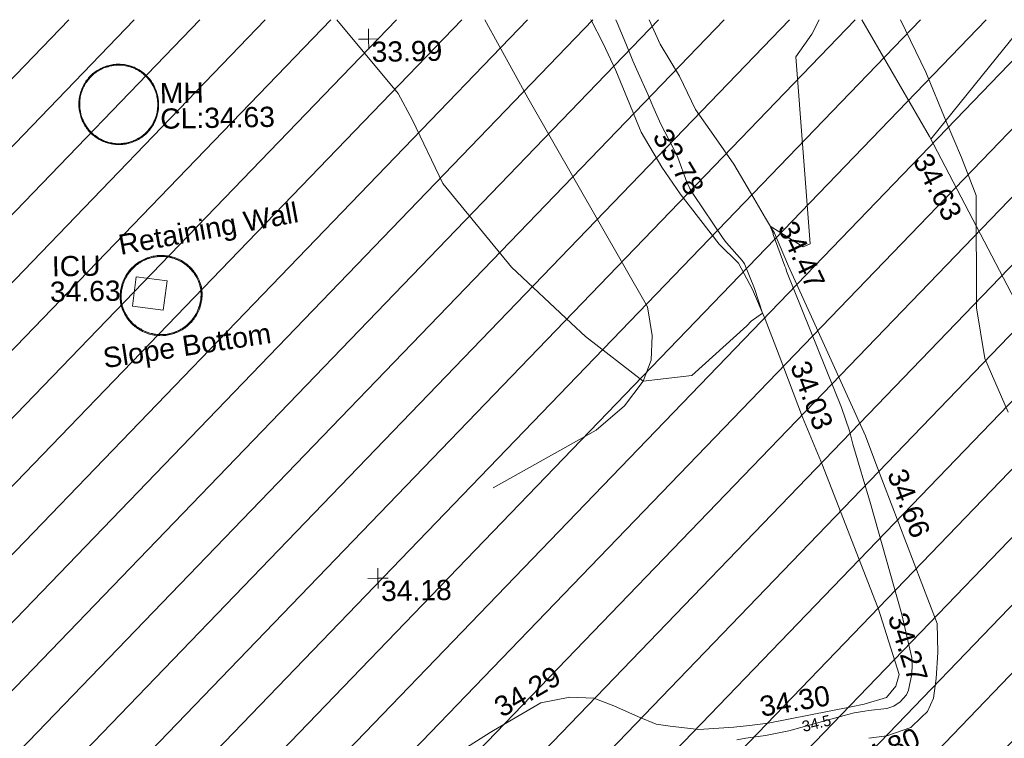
# Model space of a CAD drawing. Header units: millimetres. Extents: x -287732 to 520720, y -103372 to 287754.
# Tile 379 of 380: x 396715 to 414978, y 268691 to 282016. Entities that reach past the tile are written whole.
import ezdxf

# ---------------------------------------------------------------- set-up
doc = ezdxf.new("R2010")
doc.units = ezdxf.units.MM
doc.linetypes.add('IMPORT-HIDDEN2 _3_', pattern=[4762.5, 3175, -1587.5])
doc.linetypes.add('IMPORT-UG_ELEC_STREET LIGHTING_QLB2 _2_', pattern=[2700, 1500, -300.0000000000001, 0, -250, 150, -300.0000000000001, 0, -200])
for name, color, linetype, lineweight, true_color in [('00_TOPO_SERV_MH', 7, 'Continuous', 9, 0x666666), ('00_UAV_FENCE', 7, 'Continuous', 9, 0x264c2f), ('00_UAV_FORM_LINES', 7, 'Continuous', 9, 0x666666), ('00_UAV_LEVEL_SPOT', 7, 'Continuous', 9, 0x666666), ('00_UAV_SERV_IC', 5, 'Continuous', 9, 0x0000ff), ('00_UAV_SLOPE_BOTTOM', 30, 'Continuous', 9, 0xff7f00), ('00_UAV_SLOPE_TOP', 40, 'Continuous', 9, 0xffbf00), ('00_UAV_TREE_LINE', 7, 'Continuous', 9, 0x52a552), ('00_UAV_WALL_RETAINING', 7, 'Continuous', 9, 0x7c00a5), ('01_DTM_CONTOUR_MNR', 7, 'Continuous', 9, 0xa5a552), ('01_DTM_CONTOUR_MNR_LABELS', 7, 'Continuous', 9, 0xa5a552), ('12333-PUM-2D-U-0001-C01 - Rev2_REVIT IMPORT_dwg', 7, 'Continuous', 9, 0x767676), ('PUM-CHAMBER EXTENTS', 6, 'IMPORT-HIDDEN2 _3_', 9, 0xff00ff)]:
    doc.layers.add(name, color=color, linetype=linetype, lineweight=lineweight, true_color=true_color)
doc.styles.add('Swis721 Lt BT_1', font='swissl.ttf', dxfattribs={"height": 200})
doc.styles.add('Swis721 Lt BT_2', font='swissl.ttf', dxfattribs={"height": 375})

# ---------------------------------------------------------------- blocks, each defined once
blk = doc.blocks.new('12333-PUM-2D-U-0001-C01 - Rev2_REVIT IMPORT_dwg_UAV-2077255-Site Location Plan Proposed')
at = {"layer": '00_UAV_LEVEL_SPOT', "color": 254, "true_color": 0xcccccc, "flags": 128}
for points in [[(500.0000000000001, 0), (0, 0), (0, 500.0000000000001)], [(0, -500.0000000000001), (0, 0), (-500.0000000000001, 0)]]:
    blk.add_lwpolyline(points, dxfattribs=at)
blk = doc.blocks.new('12333-PUM-2D-U-0001-C01 - Rev2_REVIT IMPORT_dwg_MGS62954_T2_Galway_ITM_3d_Rev1-2077680-Site Location Plan Proposed')
at = {"layer": '00_UAV_FENCE', "color": 254, "true_color": 0xcccccc}
blk.add_line((534320394.2781044, 725827961.1014824), (534322036.298, 725829921.6370001), dxfattribs=at)
at = {"layer": '00_UAV_FENCE', "color": 254, "true_color": 0xcccccc, "flags": 128}
blk.add_lwpolyline([(534331332.3065, 725803754.6940001), (534330071.3138757, 725808592.4511431), (534329840.7320002, 725809477.0710002), (534328019.6722623, 725813132.4958322), (534327787.7320001, 725813598.0710003), (534325667.1365447, 725817543.9649326), (534325568.7320003, 725817727.0710001), (534323387.9277014, 725821991.9392296), (534323201.7320002, 725822356.0710002), (534321146.4821237, 725826459.3398819), (534320370.206, 725828009.1610001), (534319156.0873095, 725830199.204124)], dxfattribs=at)
at = {"layer": '00_UAV_FORM_LINES', "color": 254, "true_color": 0xcccccc, "flags": 128}
blk.add_lwpolyline([(534312163.3161516, 725830321.2633985), (534312932.2980001, 725828856.6370002), (534315086.2980002, 725824945.6370002), (534315163.2980001, 725824412.6370002), (534315135.2980002, 725823952.6370002), (534314982.2980002, 725823569.6370003), (534314626.2980001, 725823118.6370003), (534314097.2980001, 725822673.6370003), (534312167.298, 725821641.6370002)], dxfattribs=at)
at = {"layer": '00_UAV_SERV_IC', "color": 254, "true_color": 0xcccccc, "flags": 128}
blk.add_lwpolyline([(534305614.9904999, 725825668.2325001), (534306184.9905, 725825585.2325001), (534306105.5531776, 725825039.6990806), (534305535.5531775, 725825122.6990806)], close=True, dxfattribs=at)
at = {"layer": '00_UAV_SLOPE_BOTTOM', "color": 254, "true_color": 0xcccccc, "flags": 128}
for points in [[(534314125.0151868, 725830287.0218146), (534314131.2980001, 725830275.6370003), (534314345.2980002, 725829854.6370002), (534314576.2980002, 725829334.6370002), (534314824.2980002, 725828699.6370002), (534314994.9795039, 725828259.2787211), (534315024.2980001, 725828183.6370003), (534315398.298, 725827529.6370003), (534315730.2980001, 725827027.6370002), (534316434.2980002, 725826081.6370002), (534316787.2980002, 725825722.6370001), (534317039.2980002, 725825231.6370002), (534317266.2980002, 725824679.6370002), (534317510.0781507, 725824000.614664), (534317923.2980003, 725822849.6370003), (534318278.298, 725821955.6370002), (534319250.3244671, 725819324.1732517), (534319265.2980001, 725819283.6370001), (534319635.2980002, 725818045.6370003), (534319571.2980002, 725817828.6370002), (534319395.2980002, 725817627.6370003), (534318973.2980002, 725817510.6370002), (534318732.5939347, 725817463.9149714)], [(534306887.7320001, 725809167.0710001), (534307472.7320001, 725811032.0710001), (534308467.554576, 725813910.2284092), (534308623.732, 725814362.0710001), (534309254.7320001, 725815308.0710001), (534309987.7320001, 725815863.0710001), (534312027.7320001, 725817104.0710001), (534312094.7994516, 725817141.6822019), (534312981.7320001, 725817639.0710001), (534313520.732, 725817731.071), (534313964.7320002, 725817704.0710001), (534314329.7320001, 725817556.0710002), (534314789.7320001, 725817347.071), (534315111.7320002, 725817205.0710001), (534315373.7320001, 725817163.0710001), (534315900.732, 725817093.0710002), (534316549.732, 725817123.0710001), (534316840.8323565, 725817150.9034795), (534317187.7320002, 725817184.0710002), (534318732.5939345, 725817463.9149711)]]:
    blk.add_lwpolyline(points, dxfattribs=at)
for points in [[(534304615.3072447, 725828754.7841793), (534304611.4579834, 725828780.8659567), (534304608.5305832, 725828807.2208561), (534304606.5511102, 725828833.6638529), (534304605.5221162, 725828860.1608634), (534304605.4449274, 725828886.677734), (534304606.3196435, 725828913.180286), (534304608.1451367, 725828939.634359), (534304610.9190542, 725828966.0058545), (534304614.6378203, 725828992.2607809), (534304619.2966422, 725829018.3652972), (534304624.8895144, 725829044.285756), (534304631.4092283, 725829069.9887464), (534304638.8473802, 725829095.4411391), (534304647.1943824, 725829120.610127), (534304656.4394765, 725829145.4632684), (534304666.5707456, 725829169.9685284), (534304677.5751311, 725829194.0943215), (534304689.4384489, 725829217.8095504), (534304702.145408, 725829241.0836475), (534304715.679629, 725829263.8866131), (534304730.0236677, 725829286.1890559), (534304745.159035, 725829307.9622285), (534304761.066222, 725829329.178067), (534304777.7247255, 725829349.8092244), (534304795.1130729, 725829369.8291087), (534304813.2088518, 725829389.2119149), (534304831.9887378, 725829407.9326594), (534304851.4285238, 725829425.9672127), (534304871.5031536, 725829443.2923282), (534304892.1867514, 725829459.8856754), (534304913.4526576, 725829475.725866), (534304935.273461, 725829490.7924825), (534304957.6210357, 725829505.0661051), (534304980.4665767, 725829518.5283355), (534305003.7806372, 725829531.1618216), (534305027.5331666, 725829542.9502796), (534305051.693549, 725829553.8785145), (534305076.2306427, 725829563.9324404), (534305101.1128206, 725829573.0990983), (534305126.3080106, 725829581.3666729), (534305151.7837375, 725829588.7245077), (534305177.5071644, 725829595.1631186), (534305203.4451345, 725829600.6742065), (534305229.5642155, 725829605.2506682), (534305255.8307409, 725829608.8866045), (534305282.2108546, 725829611.5773292), (534305308.6705536, 725829613.3193737), (534305335.1757328, 725829614.1104927), (534305361.6688781, 725829613.9498084), (534305383.8712405, 725829613.0828632), (534305410.2962499, 725829611.1772304), (534305436.6590389, 725829608.3217535), (534305462.9023369, 725829604.5217928), (534305488.9923176, 725829599.7822465), (534305514.8953522, 725829594.1092232), (534305540.5780531, 725829587.5100359), (534305566.0073161, 725829579.9931899), (534305591.1503643, 725829571.5683744), (534305615.9747895, 725829562.2464485), (534305640.4485944, 725829552.0394276), (534305664.5402331, 725829540.9604685), (534305688.2186527, 725829529.0238512), (534305711.453333, 725829516.2449614), (534305734.2143254, 725829502.6402704), (534305756.4722923, 725829488.227314), (534305778.198544, 725829473.02467), (534305799.3650762, 725829457.051934), (534305819.9446068, 725829440.3296936), (534305839.9106092, 725829422.8795037), (534305859.2373486, 725829404.723856), (534305877.8999136, 725829385.8861529), (534305895.874249, 725829366.390675), (534305913.1371866, 725829346.2625507), (534305929.6664757, 725829325.5277251), (534305945.4408103, 725829304.2129234), (534305960.4398581, 725829282.3456204), (534305974.6442867, 725829259.9540012), (534305988.0357864, 725829237.0669279), (534306000.5970967, 725829213.7139007), (534306012.3120266, 725829189.9250207), (534306023.1654761, 725829165.7309506), (534306033.1434554, 725829141.1628752), (534306042.2331036, 725829116.252462), (534306050.4227046, 725829091.0318192), (534306057.6847053, 725829065.5929946), (534306061.3915274, 725829051.0740259), (534306067.6250432, 725829025.4820913), (534306072.975668, 725828999.4896477), (534306077.3898142, 725828973.3218887), (534306080.8617929, 725828947.012543), (534306083.3871279, 725828920.595522), (534306084.962565, 725828894.1048764), (534306085.586073, 725828867.5747511), (534306085.2568485, 725828841.0393422), (534306083.9753156, 725828814.532853), (534306081.7431265, 725828788.0894485), (534306078.5631583, 725828761.7432132), (534306074.4395093, 725828735.5281063), (534306069.3774955, 725828709.4779178), (534306063.383641, 725828683.6262249), (534306056.4656719, 725828658.0063496), (534306048.6325049, 725828632.6513146), (534306039.8942367, 725828607.5938013), (534306030.2621308, 725828582.8661073), (534306019.7486019, 725828558.500106), (534306008.3672019, 725828534.5272038), (534305996.132601, 725828510.9783005), (534305983.0605686, 725828487.8837496), (534305969.1679542, 725828465.2733188), (534305954.4726647, 725828443.1761521), (534305938.9936416, 725828421.6207318), (534305922.7508367, 725828400.6348414), (534305905.7651858, 725828380.2455311), (534305888.0585831, 725828360.4790814), (534305869.6538515, 725828341.3609706), (534305850.5747138, 725828322.9158407), (534305830.8457619, 725828305.1674672), (534305810.4924256, 725828288.1387265), (534305789.5409394, 725828271.8515677), (534305768.0183088, 725828256.3269846), (534305745.9522755, 725828241.5849874), (534305723.3712816, 725828227.6445779), (534305700.3044327, 725828214.5237244), (534305676.7814611, 725828202.2393395), (534305652.8326868, 725828190.8072567), (534305628.4889786, 725828180.2422118), (534305603.781714, 725828170.5578225), (534305578.7427401, 725828161.7665715), (534305553.4043307, 725828153.8797904), (534305527.8445418, 725828146.9200059), (534305510.4684537, 725828142.7437389), (534305484.5375687, 725828137.3279648), (534305458.3826191, 725828132.8385415), (534305432.0833725, 725828129.2908751), (534305405.6737274, 725828126.6895381), (534305379.1877246, 725828125.0378835), (534305352.6595032, 725828124.3380406), (534305326.123257, 725828124.590911), (534305299.6131898, 725828125.7961687), (534305273.1634719, 725828127.9522606), (534305246.8081957, 725828131.0564073), (534305220.581332, 725828135.1046078), (534305194.516686, 725828140.0916442), (534305168.6478536, 725828146.0110884), (534305143.0081785, 725828152.8553104), (534305117.6307091, 725828160.6154885), (534305092.5481562, 725828169.2816201), (534305067.7928493, 725828178.842535), (534305043.3966973, 725828189.2859097), (534305019.3911455, 725828200.598283), (534304995.8071358, 725828212.765074), (534304972.6750672, 725828225.7706001), (534304950.0247557, 725828239.5980978), (534304927.8853964, 725828254.2297443), (534304906.2855259, 725828269.64668), (534304885.2529855, 725828285.8290333), (534304864.8148851, 725828302.7559454), (534304844.9975684, 725828320.4055989), (534304825.826579, 725828338.755244), (534304807.3266276, 725828357.781229), (534304789.5215594, 725828377.4590302), (534304772.4343246, 725828397.7632836), (534304756.0869477, 725828418.6678187), (534304740.5004996, 725828440.1456897), (534304725.6950707, 725828462.169213), (534304711.6897445, 725828484.7100016), (534304698.502573, 725828507.7390012), (534304686.1505541, 725828531.2265284), (534304674.6496087, 725828555.1423088), (534304664.014561, 725828579.4555167), (534304654.2591195, 725828604.134813), (534304645.3958578, 725828629.1483873), (534304637.4362006, 725828654.4639986), (534304630.3904078, 725828680.0490159), (534304624.2675605, 725828705.8704613), (534304619.0789371, 725828731.8780816)], [(534305324.1788367, 725825139.9718845), (534305319.1390656, 725825167.381495), (534305315.1507921, 725825194.51654), (534305312.1391341, 725825221.777261), (534305310.1079735, 725825249.1285204), (534305309.0599281, 725825276.5350633), (534305308.996349, 725825303.9615643), (534305309.917318, 725825331.3726716), (534305311.8216484, 725825358.7330539), (534305314.7068852, 725825386.0074449), (534305318.5693096, 725825413.1606891), (534305323.4039431, 725825440.1577874), (534305329.2045541, 725825466.9639417), (534305335.9636658, 725825493.5446001), (534305343.6725663, 725825519.8655014), (534305352.3213189, 725825545.8927195), (534305361.8987759, 725825571.5927061), (534305372.3925923, 725825596.9323353), (534305383.7892422, 725825621.8789456), (534305396.0740359, 725825646.400382), (534305409.2311387, 725825670.4650375), (534305423.2435918, 725825694.0418937), (534305438.0933338, 725825717.1005614), (534305453.7612242, 725825739.611319), (534305470.2270676, 725825761.5451512), (534305487.4696406, 725825782.8737862), (534305505.466718, 725825803.5697327), (534305524.1951028, 725825823.6063142), (534305543.6306546, 725825842.9577048), (534305563.7483221, 725825861.5989615), (534305584.5221747, 725825879.5060562), (534305605.9254355, 725825896.655908), (534305627.9305173, 725825913.0264112), (534305650.5090561, 725825928.5964652), (534305673.6319492, 725825943.3460009), (534305697.2693927, 725825957.256007), (534305721.3909187, 725825970.3085536), (534305745.965436, 725825982.4868172), (534305770.9612688, 725825993.7751002), (534305796.3461988, 725826004.1588527), (534305822.0875064, 725826013.6246908), (534305848.1520118, 725826022.1604128), (534305874.5061193, 725826029.7550172), (534305901.1158596, 725826036.3987145), (534305927.7801733, 725826042.047613), (534305955.3651887, 725826046.8627944), (534305982.5369216, 725826050.5929328), (534306009.8250406, 725826053.3453051), (534306037.1943729, 725826055.1163638), (534306064.6096405, 725826055.9038258), (534306092.0355064, 725826055.7066762), (534306119.4366202, 725826054.5251696), (534306146.7776632, 725826052.3608283), (534306174.0233936, 725826049.2164422), (534306201.1386933, 725826045.0960644), (534306228.0886121, 725826040.0050058), (534306254.8384125, 725826033.9498285), (534306281.3536153, 725826026.9383374), (534306307.600044, 725826018.97957), (534306333.5438678, 725826010.0837846), (534306359.1516467, 725826000.2624476), (534306384.3903733, 725825989.5282183), (534306409.2275159, 725825977.8949325), (534306433.6310608, 725825965.3775848), (534306457.569553, 725825951.9923098), (534306481.0121368, 725825937.7563603), (534306503.928596, 725825922.6880858), (534306526.2893919, 725825906.8069084), (534306548.0657032, 725825890.1332984), (534306569.2294607, 725825872.6887476), (534306589.7533857, 725825854.4957405), (534306609.6110235, 725825835.5777277), (534306628.7767788, 725825815.9590932), (534306647.2259476, 725825795.6651245), (534306664.9347501, 725825774.72198), (534306681.8803602, 725825753.1566536), (534306698.0409361, 725825730.9969429), (534306713.3956473, 725825708.2714101), (534306727.9247025, 725825685.0093477), (534306741.6093742, 725825661.2407392), (534306754.4320239, 725825636.9962211), (534306766.3761234, 725825612.3070437), (534306777.4262775, 725825587.2050301), (534306787.5682431, 725825561.7225356), (534306796.7889476, 725825535.8924057), (534306805.0765061, 725825509.7479346), (534306812.4202362, 725825483.3228213), (534306818.792338, 725825456.7276479), (534306822.0157506, 725825441.4108828), (534306825.4605302, 725825413.6921062), (534306827.8676272, 725825386.3275421), (534306829.290889, 725825358.8942081), (534306829.7284811, 725825331.4274644), (534306829.179839, 725825303.9627144), (534306827.6456707, 725825276.535359), (534306825.1279531, 725825249.180751), (534306821.6299314, 725825221.9341486), (534306817.1561146, 725825194.8306715), (534306811.7122694, 725825167.9052554), (534306805.3054122, 725825141.1926053), (534306797.9438014, 725825114.7271526), (534306789.6369257, 725825088.5430104), (534306780.3954923, 725825062.6739283), (534306770.2314131, 725825037.1532507), (534306759.1577889, 725825012.0138724), (534306747.1888932, 725824987.2881969), (534306734.3401532, 725824963.0080943), (534306720.6281306, 725824939.2048609), (534306706.0704992, 725824915.9091775), (534306690.6860236, 725824893.1510713), (534306674.494533, 725824870.9598763), (534306657.516898, 725824849.3641963), (534306639.7750017, 725824828.3918664), (534306621.2917127, 725824808.0699198), (534306602.0908549, 725824788.4245499), (534306582.1971775, 725824769.4810789), (534306561.6363223, 725824751.2639241), (534306540.4347917, 725824733.7965662), (534306518.619913, 725824717.1015202), (534306496.2198046, 725824701.2003052), (534306473.2633395, 725824686.1134168), (534306449.7801071, 725824671.8603015), (534306425.8003766, 725824658.4593308), (534306401.3550564, 725824645.9277781), (534306376.4756555, 725824634.2817959), (534306351.1942422, 725824623.5363952), (534306325.5434029, 725824613.7054263), (534306299.5751544, 725824604.8080549), (534306276.3051735, 725824597.7049459), (534306249.7948711, 725824590.583358), (534306223.0264926, 725824584.4134789), (534306196.0538905, 725824579.2084594), (534306168.911831, 725824574.9750082), (534306141.6352994, 725824571.7185827), (534306114.2594533, 725824569.4433795), (534306086.8195791, 725824568.1523315), (534306059.3510458, 725824567.8471029), (534306031.8892586, 725824568.5280869), (534306004.4696145, 725824570.1944062), (534305977.1274565, 725824572.8439125), (534305949.8980271, 725824576.4731908), (534305922.8164235, 725824581.0775633), (534305895.9175529, 725824586.6510953), (534305869.2360868, 725824593.1866025), (534305842.806416, 725824600.6756611), (534305816.6626073, 725824609.1086177), (534305790.8383586, 725824618.4746032), (534305765.3669565, 725824628.761545), (534305740.2812325, 725824639.9561833), (534305715.6135205, 725824652.0440897), (534305691.395616, 725824665.0096827), (534305667.6587352, 725824678.8362505), (534305644.4334732, 725824693.5059713), (534305621.7497668, 725824708.9999367), (534305599.6368541, 725824725.2981752), (534305578.1232376, 725824742.3796797), (534305557.2366471, 725824760.2224325), (534305537.0040045, 725824778.8034353), (534305517.4513888, 725824798.0987384), (534305498.6040027, 725824818.0834708), (534305480.4861391, 725824838.7318729), (534305463.1211513, 725824860.0173302), (534305446.5314218, 725824881.9124068), (534305430.7383341, 725824904.3888805), (534305415.7622449, 725824927.4177809), (534305401.6224575, 725824950.9694241), (534305388.3371972, 725824975.0134537), (534305375.9235885, 725824999.5188777), (534305364.3976316, 725825024.4541103), (534305353.7741832, 725825049.7870104), (534305344.0669362, 725825075.4849257), (534305335.2884027, 725825101.5147326), (534305327.4778405, 725825127.7490271)]]:
    blk.add_lwpolyline(points, close=True, dxfattribs=at)
at = {"layer": '00_UAV_SLOPE_TOP', "color": 254, "true_color": 0xcccccc, "flags": 128}
blk.add_lwpolyline([(534315211.2021553, 725830268.0623504), (534315408.2980002, 725829812.6370003), (534315757.2980002, 725829210.6370003), (534316039.2980002, 725828586.6370002), (534316373.298, 725828099.6370003), (534316732.2980002, 725827561.6370002), (534317092.2980002, 725826925.6370001), (534317305.4013339, 725826553.4165108), (534317467.2980002, 725826270.6370002), (534317716.298, 725825651.6370002), (534319085.2980001, 725822485.6370003), (534319273.2507359, 725821966.0639533), (534320354.2980002, 725818977.6370003), (534320357.2980002, 725818442.6370003), (534320319.298, 725817962.6370002), (534320266.2980003, 725817597.6370001), (534320150.2980001, 725817354.6370002), (534320029.7014092, 725817243.8695984), (534319831.2980003, 725817061.6370003), (534319388.2980001, 725816915.6370003), (534319049.3567705, 725816873.8924004)], dxfattribs=at)
at = {"layer": '00_UAV_TREE_LINE', "color": 254, "true_color": 0xcccccc, "flags": 128}
blk.add_lwpolyline([(534321739.3065001, 725822872.6940002), (534321328.3065, 725823879.694), (534321189.3064999, 725824820.6940001), (534321216.2060001, 725826902.1610001), (534320958.2060001, 725827611.1610001), (534320687.2060001, 725828285.1610003), (534320321.2060001, 725829208.161), (534319869.136827, 725830186.7577983)], dxfattribs=at)
at = {"layer": '00_UAV_WALL_RETAINING', "color": 254, "true_color": 0xcccccc, "flags": 128}
for points in [[(534304630.9905, 725828757.2325001), (534304634.6972112, 725828734.721044), (534304639.7777104, 725828709.2553897), (534304645.7690555, 725828683.9885181), (534304652.6635241, 725828658.9529969), (534304660.4522294, 725828634.1810958), (534304669.1251326, 725828609.7047445), (534304678.6710539, 725828585.5554919), (534304689.0776899, 725828561.7644653), (534304700.3316265, 725828538.3623302), (534304712.4183579, 725828515.3792508), (534304725.322305, 725828492.8448511), (534304739.0268352, 725828470.7881771), (534304753.5142841, 725828449.2376586), (534304768.7659779, 725828428.2210735), (534304784.7622579, 725828407.7655108), (534304801.4825056, 725828387.8973371), (534304818.9051697, 725828368.6421613), (534304837.0077928, 725828350.0248023), (534304855.7670419, 725828332.0692573), (534304875.1587368, 725828314.7986702), (534304895.1578828, 725828298.2353015), (534304915.7387018, 725828282.400501), (534304936.8746661, 725828267.314679), (534304958.5385326, 725828252.9972802), (534304980.7023774, 725828239.4667593), (534305003.3376325, 725828226.7405561), (534305026.4151222, 725828214.8350747), (534305049.9051004, 725828203.76566), (534305073.7772899, 725828193.5465807), (534305098.0009205, 725828184.1910081), (534305122.544769, 725828175.7110013), (534305147.3771996, 725828168.1174903), (534305172.4662046, 725828161.4202634), (534305197.7794454, 725828155.6279529), (534305223.2842942, 725828150.7480245), (534305248.9478766, 725828146.7867682), (534305274.7371137, 725828143.74929), (534305300.618764, 725828141.639505), (534305326.5594675, 725828140.460133), (534305352.5257878, 725828140.2126936), (534305378.4842557, 725828140.8975059), (534305404.4014116, 725828142.5136874), (534305430.2438498, 725828145.0591546), (534305455.9782606, 725828148.5306269), (534305481.5714734, 725828152.9236296), (534305506.9905, 725828158.2325), (534305523.9039102, 725828162.2975643), (534305548.9591659, 725828169.1199673), (534305573.7533756, 725828176.837362), (534305598.2545809, 725828185.439801), (534305622.431201, 725828194.9161962), (534305646.252073, 725828205.2543328), (534305669.6864933, 725828216.4408857), (534305692.7042558, 725828228.4614357), (534305715.275692, 725828241.3004892), (534305737.371708, 725828254.9414968), (534305758.9638233, 725828269.3668764), (534305780.0242067, 725828284.558034), (534305800.5257123, 725828300.495389), (534305820.4419145, 725828317.158399), (534305839.7471426, 725828334.5255861), (534305858.4165127, 725828352.5745649), (534305876.425961, 725828371.2820712), (534305893.7522744, 725828390.6239915), (534305910.3731198, 725828410.5753953), (534305926.2670738, 725828431.1105661), (534305941.4136499, 725828452.2030354), (534305955.7933249, 725828473.8256153), (534305969.3875639, 725828495.9504358), (534305982.1788448, 725828518.5489788), (534305994.1506801, 725828541.5921162), (534306005.2876387, 725828565.0501461), (534306015.5753657, 725828588.8928325), (534306025.0006005, 725828613.0894432), (534306033.5511945, 725828637.6087898), (534306041.2161264, 725828662.419268), (534306047.9855165, 725828687.4888986), (534306053.8506395, 725828712.7853677), (534306058.8039351, 725828738.2760696), (534306062.8390192, 725828763.9281477), (534306065.9506906, 725828789.7085378), (534306068.1349384, 725828815.5840105), (534306069.3889474, 725828841.521213), (534306069.711101, 725828867.4867139), (534306069.1009843, 725828893.4470447), (534306067.5593833, 725828919.3687439), (534306065.0882855, 725828945.2183994), (534306061.6908756, 725828970.9626924), (534306057.3715329, 725828996.5684397), (534306052.135825, 725829022.0026368), (534306045.9905, 725829047.2325), (534306042.3605466, 725829061.4503876), (534306035.2380028, 725829086.4006943), (534306027.2244278, 725829111.0792488), (534306018.3301511, 725829135.4542415), (534306008.5666369, 725829159.4942546), (534305997.9464697, 725829183.1683012), (534305986.4833387, 725829206.4458668), (534305974.1920193, 725829229.2969476), (534305961.0883542, 725829251.6920898), (534305947.1892334, 725829273.6024272), (534305932.5125725, 725829294.9997181), (534305917.077289, 725829315.8563825), (534305900.9032779, 725829336.1455374), (534305884.0113871, 725829355.8410307), (534305866.4233892, 725829374.9174759), (534305848.1619545, 725829393.3502845), (534305829.250621, 725829411.1156975), (534305809.7137645, 725829428.190816), (534305789.5765671, 725829444.5536311), (534305768.8649849, 725829460.1830518), (534305747.6057138, 725829475.0589325), (534305725.8261563, 725829489.162099), (534305703.5543849, 725829502.4743729), (534305680.8191072, 725829514.9785954), (534305657.6496277, 725829526.658649), (534305634.0758108, 725829537.4994788), (534305610.1280421, 725829547.4871114), (534305585.837189, 725829556.6086733), (534305561.2345614, 725829564.8524072), (534305536.3518709, 725829572.2076873), (534305511.22119, 725829578.665033), (534305485.8749111, 725829584.2161211), (534305460.3457043, 725829588.8537964), (534305434.6664756, 725829592.5720812), (534305408.8703241, 725829595.3661828), (534305382.9905, 725829597.2325001), (534305361.3109896, 725829598.0790291), (534305335.3644355, 725829598.2363982), (534305309.4289544, 725829597.4622834), (534305283.5379758, 725829595.7576821), (534305257.7248722, 725829593.1247915), (534305232.0229153, 725829589.5670054), (534305206.4652336, 725829585.0889096), (534305181.08477, 725829579.696276), (534305155.9142385, 725829573.3960556), (534305130.9860828, 725829566.1963689), (534305106.3324342, 725829558.1064962), (534305081.9850698, 725829549.1368649), (534305057.9753726, 725829539.2990366), (534305034.3342897, 725829528.6056913), (534305011.0922934, 725829517.0706127), (534304988.2793414, 725829504.7086686), (534304965.9248388, 725829491.5357933), (534304944.0575993, 725829477.5689657), (534304922.7058088, 725829462.8261886), (534304901.8969888, 725829447.3264645), (534304881.6579608, 725829431.0897722), (534304862.014812, 725829414.1370399), (534304842.9928614, 725829396.4901186), (534304824.6166275, 725829378.1717546), (534304806.9097964, 725829359.2055593), (534304789.8951913, 725829339.6159792), (534304773.5947431, 725829319.4282645), (534304758.0294626, 725829298.668436), (534304743.2194124, 725829277.3632525), (534304729.1836823, 725829255.540175), (534304715.9403635, 725829233.2273325), (534304703.5065258, 725829210.4534854), (534304691.8981964, 725829187.2479876), (534304681.1303374, 725829163.6407505), (534304671.216828, 725829139.6622025), (534304662.1704466, 725829115.3432508), (534304654.0028535, 725829090.7152411), (534304646.7245761, 725829065.8099182), (534304640.3449959, 725829040.6593837), (534304634.872336, 725829015.2960552), (534304630.3136502, 725828989.7526252), (534304626.6748144, 725828964.0620178), (534304623.9605191, 725828938.257347), (534304622.1742628, 725828912.3718739), (534304621.3183478, 725828886.4389633), (534304621.3938774, 725828860.4920421), (534304622.4007544, 725828834.564554), (534304624.3376809, 725828808.6899188), (534304627.2021601, 725828782.9014875)], [(534305342.9904999, 725825144.2325), (534305346.0193859, 725825133.0104336), (534305353.6604272, 725825107.3455299), (534305362.2178167, 725825081.9714512), (534305371.6805242, 725825056.9209032), (534305382.0363529, 725825032.2261751), (534305393.2719543, 725825007.9190967), (534305405.3728466, 725824984.0309994), (534305418.323432, 725824960.5926734), (534305432.107018, 725824937.6343298), (534305446.7058381, 725824915.1855605), (534305462.1010752, 725824893.2753011), (534305478.2728857, 725824871.931793), (534305495.2004246, 725824851.1825469), (534305512.8618733, 725824831.0543075), (534305531.2344669, 725824811.5730191), (534305550.2945241, 725824792.7637924), (534305570.0174774, 725824774.6508718), (534305590.3779048, 725824757.2576032), (534305611.3495625, 725824740.6064063), (534305632.9054193, 725824724.7187437), (534305655.0176908, 725824709.6150936), (534305677.6578751, 725824695.3149241), (534305700.7967899, 725824681.8366673), (534305724.4046106, 725824669.1976961), (534305748.4509077, 725824657.4143015), (534305772.9046865, 725824646.5016719), (534305797.7344275, 725824636.473873), (534305822.9081263, 725824627.3438301), (534305848.393335, 725824619.1233116), (534305874.1572045, 725824611.8229133), (534305900.1665265, 725824605.4520448), (534305926.387776, 725824600.0189182), (534305952.7871551, 725824595.5305363), (534305979.3306363, 725824591.9926847), (534306005.9840063, 725824589.4099233), (534306032.7129101, 725824587.7855811), (534306059.4828956, 725824587.1217519), (534306086.2594573, 725824587.4192914), (534306113.0080817, 725824588.6778159), (534306139.694291, 725824590.8957036), (534306166.2836878, 725824594.0700953), (534306192.7419999, 725824598.1968995), (534306219.0351235, 725824603.2707973), (534306245.1291683, 725824609.2852482), (534306270.9905, 725824616.2325), (534306293.636939, 725824623.1452744), (534306318.9694863, 725824631.8248385), (534306343.9741441, 725824641.4081511), (534306368.6186824, 725824651.8828598), (534306392.8713356, 725824663.2354631), (534306416.7008432, 725824675.4513283), (534306440.07649, 725824688.5147092), (534306462.9681461, 725824702.408768), (534306485.3463051, 725824717.115596), (534306507.1821226, 725824732.6162368), (534306528.4474532, 725824748.8907108), (534306549.1148871, 725824765.9180408), (534306569.1577849, 725824783.6762793), (534306588.550312, 725824802.1425372), (534306607.2674726, 725824821.2930121), (534306625.2851412, 725824841.10302), (534306642.5800937, 725824861.5470265), (534306659.1300378, 725824882.5986806), (534306674.9136415, 725824904.2308475), (534306689.9105603, 725824926.4156445), (534306704.1014641, 725824949.1244764), (534306717.4680611, 725824972.3280723), (534306729.9931231, 725824995.9965242), (534306741.6605051, 725825020.0993246), (534306752.4551688, 725825044.6054062), (534306762.3632003, 725825069.4831812), (534306771.3718288, 725825094.700584), (534306779.4694424, 725825120.2251103), (534306786.6456036, 725825146.0238602), (534306792.8910629, 725825172.0635805), (534306798.1977699, 725825198.3107069), (534306802.5588849, 725825224.7314084), (534306805.9687862, 725825251.2916298), (534306808.423079, 725825277.9571364), (534306809.9185996, 725825304.6935574), (534306810.4534205, 725825331.4664308), (534306810.026852, 725825358.241248), (534306808.6394442, 725825384.9834971), (534306806.2929854, 725825411.6587089), (534306802.9905, 725825438.2325001), (534306799.9884934, 725825452.4972043), (534306793.759298, 725825478.4959317), (534306786.6008614, 725825504.254299), (534306778.5224107, 725825529.7391053), (534306769.5343587, 725825554.9175014), (534306759.6482903, 725825579.7570336), (534306748.8769484, 725825604.2256852), (534306737.2342168, 725825628.2919168), (534306724.7351023, 725825651.9247087), (534306711.3957157, 725825675.0935988), (534306697.2332507, 725825697.768724), (534306682.2659624, 725825719.9208567), (534306666.5131426, 725825741.5214443), (534306649.9950961, 725825762.5426443), (534306632.7331138, 725825782.9573615), (534306614.7494456, 725825802.7392821), (534306596.0672716, 725825821.8629085), (534306576.7106724, 725825840.3035911), (534306556.7045974, 725825858.0375607), (534306536.0748338, 725825875.0419588), (534306514.8479722, 725825891.2948681), (534306493.0513732, 725825906.7753391), (534306470.7131314, 725825921.463418), (534306447.8620399, 725825935.3401729), (534306424.5275524, 725825948.3877169), (534306400.7397462, 725825960.5892327), (534306376.5292827, 725825971.9289929), (534306351.9273677, 725825982.3923813), (534306326.9657124, 725825991.965911), (534306301.6764908, 725826000.6372421), (534306276.0922998, 725826008.3951976), (534306250.2461159, 725826015.229778), (534306224.1712539, 725826021.132174), (534306197.9013228, 725826026.0947775), (534306171.4701835, 725826030.1111917), (534306144.9119044, 725826033.1762401), (534306118.2607179, 725826035.2859718), (534306091.5509761, 725826036.4376671), (534306064.8171066, 725826036.6298423), (534306038.0935681, 725826035.8622491), (534306011.4148059, 725826034.135877), (534305984.8152078, 725826031.4529513), (534305958.3290594, 725826027.81693), (534305931.9905, 725826023.2325), (534305905.4485236, 725826017.6168749), (534305879.5101877, 725826011.1408081), (534305853.8210347, 725826003.7378273), (534305828.4141766, 725825995.4174745), (534305803.3223616, 725825986.190474), (534305778.5779322, 725825976.0687195), (534305754.2127824, 725825965.0652571), (534305730.2583178, 725825953.1942698), (534305706.7454148, 725825940.4710587), (534305683.7043802, 725825926.9120234), (534305661.1649129, 725825912.5346411), (534305639.1560651, 725825897.3574435), (534305617.7062054, 725825881.3999931), (534305596.8429814, 725825864.6828582), (534305576.5932848, 725825847.2275867), (534305556.9832169, 725825829.0566776), (534305538.0380537, 725825810.1935521), (534305519.7822148, 725825790.6625241), (534305502.2392311, 725825770.4887681), (534305485.4317146, 725825749.6982871), (534305469.3813295, 725825728.317879), (534305454.1087641, 725825706.3751023), (534305439.6337037, 725825683.89824), (534305425.9748062, 725825660.9162637), (534305413.1496772, 725825637.4587965), (534305401.1748477, 725825613.5560733), (534305390.0657527, 725825589.2389041), (534305379.8367112, 725825564.5386324), (534305370.5009082, 725825539.4870958), (534305362.0703768, 725825514.1165843), (534305354.5559837, 725825488.4597996), (534305347.9674146, 725825462.5498117), (534305342.3131618, 725825436.4200178), (534305337.6005136, 725825410.1040976), (534305333.8355441, 725825383.6359711), (534305331.0231062, 725825357.0497547), (534305329.1668251, 725825330.3797166), (534305328.2690935, 725825303.6602334), (534305328.3310683, 725825276.925745), (534305329.35267, 725825250.2107111), (534305331.3325813, 725825223.5495659), (534305334.2682505, 725825196.9766746), (534305338.1558938, 725825170.5262882)]]:
    blk.add_lwpolyline(points, close=True, dxfattribs=at)
at = {"layer": '01_DTM_CONTOUR_MNR', "color": 254, "true_color": 0xcccccc, "flags": 128}
for points in [[(534309419.3453739, 725830369.1595865), (534310529.6997253, 725828982.0752625), (534310791.1391228, 725828483.5604857), (534311329.0315428, 725827297.454786), (534312576.8442991, 725825723.9773755), (534313664.6269217, 725824665.9970937), (534313927.8066923, 725824414.5135291), (534314980.0000001, 725823570.0000004), (534315883.8205903, 725823655.6825007), (534316919.6357887, 725824559.922125), (534317003.1652594, 725824645.8552704), (534317220.0000002, 725824790.0000002), (534317074.1455845, 725825251.0899198), (534316898.7869112, 725825711.811738), (534316859.6070627, 725825776.2998302), (534316574.9328946, 725826106.4781252), (534316513.5949424, 725826187.6601532), (534315975.9788273, 725827011.9133216), (534315907.09284, 725827123.8592055), (534315858.162779, 725827244.272146), (534315698.2543919, 725827705.2628902), (534315615.1338733, 725827886.3154774), (534315391.3995848, 725828329.2880688), (534315252.8983309, 725828660.9681835), (534315164.0031253, 725828886.6399937), (534314990.2424727, 725829288.2804267), (534314893.6391175, 725829511.3816584), (534314767.4322768, 725829834.2478386), (534314615.0518398, 725830221.0725758), (534314589.8974737, 725830278.907264)], [(534316603.0269874, 725816885.7974731), (534316772.3808566, 725816915.0607797), (534317135.8110411, 725816959.0757828), (534317571.1433942, 725817035.1655107), (534318085.4857295, 725817169.4361562), (534318602.7472529, 725817304.4688647), (534318790.6237562, 725817348.2249506), (534318986.1818183, 725817380.5454545), (534319056.8702781, 725817387.9679432), (534319397.0571557, 725817421.0580373), (534319528.2617097, 725817459.9786643), (534319646.7850916, 725817537.8668994), (534319763.1555675, 725817670.1471169), (534319802.7683393, 725817753.5189744), (534319831.7119628, 725817875.363407), (534319865.3561519, 725818020.1734507), (534319879.7962387, 725818179.8896295), (534319872.4588252, 725818354.4883202), (534319706.6236166, 725819158.7156625), (534319160.9837981, 725821224.1222695), (534318851.7930537, 725822334.1361957), (534318791.889038, 725822581.7264501), (534318653.9370618, 725823014.7130965), (534317678.6521429, 725825560.8723967), (534317662.9234136, 725825614.7468144), (534317645.0116281, 725825655.6442864), (534317441.6352569, 725826247.0579284), (534317439.3262866, 725826264.3961484), (534317390.0000002, 725826400.0000002), (534317990.092314, 725826007.4053785), (534318120.8589264, 725826058.1061176), (534317920.0000002, 725829530.0000002), (534318222.6950357, 725829946.6962177), (534318361.4230759, 725830213.0750397)]]:
    blk.add_lwpolyline(points, dxfattribs=at)
for points in [[(534305550.0000001, 725828170.0000001), (534305510.0000001, 725828160), (534305480.0000001, 725828150.0000001), (534305460.0000001, 725828148.974359), (534305430.0000002, 725828148.974359), (534305400.5128205, 725828139.4871796), (534305380.0000001, 725828139.4871796), (534305351.5384615, 725828139.4871796), (534305331.0256411, 725828138.9743592), (534305300.0000001, 725828140.0000001), (534305270.0000001, 725828139.4871796), (534305250.0000001, 725828148.974359), (534305220, 725828149.4871796), (534305201.0256411, 725828158.974359), (534305170.0000001, 725828160), (534305149.4871795, 725828168.9743592), (534305120, 725828176.9743589), (534305101.0256411, 725828178.9743592), (534305071.0256411, 725828188.974359), (534305051.0256411, 725828198.9743592), (534305030.5128205, 725828208.9743593), (534305000.0000001, 725828228.9743592), (534304979.4871796, 725828239.4871796), (534304960.5128205, 725828248.974359), (534304938.5780887, 725828267.1561774), (534304920.5128205, 725828278.4615386), (534304900.5128205, 725828298.4615383), (534304880.5128205, 725828308.974359), (534304860, 725828328.4615384), (534304840, 725828348.4615384), (534304820.5128205, 725828368.4615386), (534304800.5128205, 725828388.4615386), (534304780.5128205, 725828408.4615386), (534304752.0512822, 725828446.4102566), (534304738.4615385, 725828470.5128206), (534304728.9743592, 725828489.4871796), (534304709.4871797, 725828519.4871796), (534304699.4871797, 725828539.4871795), (534304690.0000002, 725828558.4615384), (534304679.4871795, 725828588.4615384), (534304669.4871795, 725828608.4615386), (534304659.4871795, 725828628.4615386), (534304650.0000001, 725828658.4615386), (534304646.9743591, 725828680.0000002), (534304639.4871796, 725828708.4615384), (534304630, 725828730), (534304629.4871796, 725828759.4871796), (534304626.9743591, 725828780), (534304619.4871796, 725828808.4615384), (534304619.4871796, 725828828.9743593), (534304619.4871796, 725828858.4615386), (534304619.4871796, 725828888.4615386), (534304619.4871796, 725828908.974359), (534304619.4871796, 725828938.4615384), (534304626.2470863, 725828961.876457), (534304628.9743591, 725828988.9743592), (534304629.4871796, 725829020.0000001), (534304638.974359, 725829040), (534304648.9743589, 725829088.9743593), (534304658.974359, 725829118.9743592), (534304669.4871795, 725829140.5128205), (534304678.974359, 725829159.4871796), (534304688.974359, 725829188.9743592), (534304698.974359, 725829208.9743593), (534304718.4615384, 725829229.4871796), (534304730, 725829260.0000001), (534304737.948718, 725829277.9487181), (534304758.0586081, 725829301.9413922), (534304768.974359, 725829319.4871795), (534304789.4871796, 725829340.5128206), (534304808.4615386, 725829359.4871795), (534304816.974359, 725829378.4871795), (534304840.5128206, 725829401.5384617), (534304858.5780886, 725829412.843823), (534304878.4615386, 725829430.0000002), (534304898.4615385, 725829449.4871796), (534304918.4615386, 725829460.0000001), (534304940.0000002, 725829480.0000001), (534304969.4871796, 725829491.0256411), (534304988.5780886, 725829502.843823), (534305008.4615387, 725829520.0000001), (534305028.4615385, 725829530), (534305058.4615386, 725829540.0000001), (534305078.4615386, 725829550.0000001), (534305108.4615385, 725829560.0000002), (534305128.4615386, 725829570.0000002), (534305158.4615385, 725829570.5128206), (534305178.4615385, 725829580.5128206), (534305210.0000001, 725829590.0000001), (534305230.0000001, 725829591.025641), (534305260.0000001, 725829594.0256411), (534305278.9743589, 725829600.5128206), (534305307.4358976, 725829600.5128206), (534305335.8974359, 725829600.5128206), (534305364.1025641, 725829600.5128206), (534305383.0769231, 725829600.5128206), (534305411.5384616, 725829600.5128206), (534305431.876457, 725829593.7529138), (534305460.0000001, 725829590.0000001), (534305490, 725829583.0256412), (534305510.0000001, 725829580.0000001), (534305540.0000001, 725829571.0256411), (534305561.876457, 725829563.7529138), (534305588.974359, 725829561.0256411), (534305608.9743591, 725829551.0256413), (534305629.4871796, 725829541.0256412), (534305658.9743589, 725829531.0256412), (534305681.4219115, 725829512.843823), (534305699.4871796, 725829501.5384619), (534305730, 725829490), (534305745.448718, 725829484.5512823), (534305774.0384615, 725829460.0000001), (534305791.4219115, 725829442.843823), (534305809.4871795, 725829431.5384616), (534305829.4871796, 725829411.5384617), (534305849.4871796, 725829391.5384617), (534305880.0000001, 725829361.5384618), (534305900.0000001, 725829341.5384616), (534305919.4871795, 725829321.5384617), (534305934.1025642, 725829292.0512823), (534305950.0000001, 725829271.5384617), (534305960.5128205, 725829250.5128205), (534305970, 725829231.5384618), (534305990.0000001, 725829211.5384617), (534306000, 725829181.5384617), (534306010.5128205, 725829160.5128206), (534306020.0000001, 725829141.5384617), (534306030.0000001, 725829111.5384618), (534306040.0000001, 725829090.0000001), (534306050.0000001, 725829050.0000001), (534306053.7529138, 725829021.876457), (534306060.0000002, 725829000), (534306064.0256411, 725828970.0000001), (534306070.5128205, 725828951.025641), (534306070.5128205, 725828921.5384617), (534306070.5128205, 725828891.5384617), (534306070.5128205, 725828871.0256411), (534306071.0256411, 725828841.5384617), (534306071.0256411, 725828821.0256412), (534306070.5128205, 725828791.0256412), (534306063.0256411, 725828760.0000001), (534306060.0000002, 725828740), (534306053.0256412, 725828710.0000001), (534306051.025641, 725828691.0256411), (534306041.0256411, 725828661.0256412), (534306033.752914, 725828638.1235431), (534306031.0256412, 725828611.0256411), (534306021.025641, 725828591.025641), (534306011.025641, 725828570.5128206), (534305991.5384616, 725828541.0256412), (534305981.5384615, 725828520.5128206), (534305971.5384616, 725828500.5128206), (534305961.0256411, 725828471.0256411), (534305941.941392, 725828448.058608), (534305931.0256411, 725828430.5128206), (534305910.5128205, 725828409.4871795), (534305891.5384617, 725828390.5128205), (534305881.5384617, 725828370.5128206), (534305862.5641027, 725828351.5384616), (534305821.9413921, 725828318.058608), (534305804.8717949, 725828301.6239318), (534305782.5641026, 725828281.5384616), (534305764.988345, 725828266.864802), (534305737.9487179, 725828247.948718), (534305718.974359, 725828238.4615384), (534305690.9294873, 725828228.1410257), (534305671.5384616, 725828219.4871796), (534305651.5384616, 725828209.4871798), (534305621.5384616, 725828190.0000002), (534305600, 725828186.974359), (534305571.5384615, 725828179.4871795), (534305551.5384616, 725828169.4871795)], [(534305589.3939395, 725824758.7878789), (534305570.0000001, 725824770), (534305549.3939395, 725824789.3939394), (534305530.0000001, 725824810.0000001), (534305508.1818182, 725824830.6060606), (534305496.969697, 725824848.4848486), (534305480.0000001, 725824868.1818182), (534305460.0000001, 725824888.1818182), (534305446.2878788, 725824916.287879), (534305430.0000002, 725824940.0000002), (534305418.7878787, 725824959.3939395), (534305409.3939394, 725824978.1818181), (534305390, 725825008.1818181), (534305380.0000001, 725825028.1818182), (534305367.9545454, 725825058.9772727), (534305359.3939394, 725825078.1818182), (534305350, 725825110), (534305338.7878788, 725825140.0000001), (534305338.7878788, 725825168.1818181), (534305329.3939394, 725825199.3939395), (534305328.7878788, 725825220.0000001), (534305328.7878788, 725825248.1818182), (534305328.7878788, 725825278.1818182), (534305328.7878788, 725825298.7878788), (534305328.7878788, 725825328.1818181), (534305328.7878788, 725825358.1818182), (534305328.7878788, 725825378.7878788), (534305338.7878788, 725825410.0000001), (534305348.7878789, 725825488.787879), (534305358.7878789, 725825508.7878789), (534305370, 725825540.0000001), (534305358.7878789, 725825510.6060607), (534305378.1818182, 725825559.3939395), (534305388.1818182, 725825588.7878789), (534305398.1818182, 725825609.3939395), (534305408.1818182, 725825638.7878788), (534305428.1818182, 725825659.3939394), (534305438.1818183, 725825679.3939395), (534305448.1818182, 725825708.7878789), (534305468.1818184, 725825729.3939396), (534305486.969697, 725825751.5151516), (534305498.1818182, 725825769.3939395), (534305520.0000001, 725825790.0000001), (534305538.7878788, 725825810.6060609), (534305558.7878788, 725825830.6060607), (534305578.7878788, 725825850.6060607), (534305597.3593075, 725825862.6406927), (534305617.5757577, 725825880), (534305638.1818182, 725825900.0000001), (534305658.4848486, 725825913.0303031), (534305678.1818182, 725825930.0000002), (534305709.3939395, 725825941.2121214), (534305728.4848486, 725825953.030303), (534305748.1818182, 725825970.0000001), (534305778.1818182, 725825980.0000001), (534305798.1818182, 725825990), (534305828.1818182, 725826000), (534305978.678161, 725826032.84744), (534305909.3939394, 725826021.2121214), (534305976.9696969, 725826030.6060607), (534306010.0000001, 725826033.7121212), (534306038.1818182, 725826040.6060607), (534306058.7878788, 725826041.2121214), (534306090.0000001, 725826041.2121214), (534306120.0000001, 725826040.0000001), (534306141.969697, 725826033.939394), (534306168.7878788, 725826031.2121212), (534306200.0000001, 725826031.2121212), (534306221.9696969, 725826023.939394), (534306248.7878788, 725826021.2121214), (534306280.0000001, 725826011.2121212), (534306300.6060608, 725826001.2121212), (534306330.0000001, 725825991.2121212), (534306350.6060606, 725825981.2121214), (534306380, 725825971.2121214), (534306400.6060606, 725825961.2121214), (534306419.3939394, 725825951.818182), (534306448.7878788, 725825941.8181819), (534306469.3939395, 725825921.818182), (534306490.0000001, 725825910), (534306513.7121214, 725825893.7121214), (534306539.3939394, 725825881.8181819), (534306559.3939394, 725825861.8181819), (534306579.3939394, 725825841.818182), (534306599.3939395, 725825821.8181819), (534306612.6406927, 725825802.6406927), (534306630, 725825782.4242426), (534306650.6060606, 725825760.6060606), (534306669.3939394, 725825741.818182), (534306683.0303031, 725825721.5151517), (534306700.0000001, 725825701.818182), (534306711.2121213, 725825680.6060607), (534306724.2890443, 725825652.1445222), (534306740, 725825631.8181819), (534306752.0454546, 725825601.0227274), (534306760.6060607, 725825581.818182), (534306772.0454546, 725825551.0227275), (534306780.6060606, 725825531.818182), (534306791.2121214, 725825500.6060607), (534306791.2121214, 725825480.0000001), (534306801.2121213, 725825441.2121214), (534306810.6060607, 725825411.818182), (534306811.2121213, 725825380.6060606), (534306811.2121213, 725825360), (534306811.2121213, 725825331.8181819), (534306811.2121213, 725825301.8181819), (534306811.2121213, 725825281.2121212), (534306811.2121213, 725825251.8181819), (534306803.2121212, 725825220.0000001), (534306801.2121213, 725825201.2121214), (534306793.2121212, 725825170.0000001), (534306791.2121214, 725825151.2121214), (534306781.818182, 725825121.2121212), (534306771.2121212, 725825090.0000001), (534306761.2121213, 725825069.3939394), (534306751.2121212, 725825040), (534306741.2121212, 725825019.3939394), (534306731.8181818, 725825000.6060606), (534306720.0000001, 725824970.0000001), (534306703.0303031, 725824948.4848485), (534306691.8181818, 725824930.6060609), (534306671.981352, 725824899.0093242), (534306661.818182, 725824880.6060606), (534306641.8181819, 725824860.6060607), (534306631.8181818, 725824840.6060607), (534306611.8181818, 725824820.6060607), (534306591.8181818, 725824800.6060607), (534306571.8181819, 725824780.6060607), (534306551.5151516, 725824766.9696971), (534306531.818182, 725824750.0000001), (534306510.0000001, 725824730), (534306490.6060607, 725824718.787879), (534306460.6060607, 725824699.3939395), (534306441.8181818, 725824690.0000002), (534306421.8181819, 725824679.3939395), (534306390.6060607, 725824659.3939395), (534306371.8181819, 725824650.0000001), (534306341.0227274, 725824637.9545455), (534306321.8181818, 725824629.3939394), (534306290.6060607, 725824618.7878789), (534306271.7171718, 725824616.5656565), (534306251.8181818, 725824609.3939395), (534306221.8181819, 725824599.3939395), (534306191.9696971, 725824596.0606061), (534306171.8181819, 725824589.3939396), (534306140.0000001, 725824588.7878788), (534306110.0000001, 725824588.7878788), (534306091.2121214, 725824588.7878788), (534306060.0000002, 725824588.7878788), (534306030.0000001, 725824588.7878788), (534306011.2121212, 725824588.7878788), (534305981.2121212, 725824588.7878788), (534305950.0000001, 725824596.7878789), (534305931.2121213, 725824598.787879), (534305900.0000001, 725824608.787879), (534305870, 725824608.787879), (534305849.3939395, 725824618.7878789), (534305820.0000001, 725824628.7878789), (534305799.3939395, 725824638.7878789), (534305770, 725824648.7878788), (534305749.3939394, 725824658.7878789), (534305720, 725824668.7878789), (534305699.3939394, 725824679.3939395), (534305680.6060609, 725824698.1818182), (534305660.6060607, 725824708.1818181), (534305630.6060607, 725824718.1818181), (534305610.6060606, 725824738.1818184), (534305590.6060606, 725824758.1818182)]]:
    blk.add_lwpolyline(points, close=True, dxfattribs=at)
at = {"xscale": 0.375, "yscale": 0.375, "zscale": 0.375}
for p in [(534310000, 725830000), (534310000, 725820000.0000001)]:
    blk.add_blockref('12333-PUM-2D-U-0001-C01 - Rev2_REVIT IMPORT_dwg_UAV-2077255-Site Location Plan Proposed', p, dxfattribs=at)
at = {"layer": '00_TOPO_SERV_MH', "char_height": 375, "attachment_point": 1, "line_spacing_factor": 1.005061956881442, "style": 'Swis721 Lt BT_2'}
for s, insert, width in [('MH', (534306111.1907024, 725829251.3720312), 949.779278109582), ('CL:34.63', (534306111.1907024, 725828778.2788161), 2440.932744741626)]:
    blk.add_mtext(s, dxfattribs=dict(at, insert=insert, width=width))
at = {"layer": '00_UAV_FENCE', "color": 251, "true_color": 0x666666, "insert": (534320379.8616374, 725827745.5935893), "char_height": 375, "width": 1495.902363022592, "attachment_point": 1, "rotation": 296.60542410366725, "line_spacing_factor": 1.005061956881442, "style": 'Swis721 Lt BT_2'}
blk.add_mtext('34.63', dxfattribs=at)
at = {"layer": '00_UAV_LEVEL_SPOT', "char_height": 375, "width": 1495.902363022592, "attachment_point": 1, "line_spacing_factor": 1.005061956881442, "style": 'Swis721 Lt BT_2'}
for s, insert in [('33.99', (534310051.8765643, 725829949.1441548)), ('34.18', (534310051.8765643, 725819949.1441548))]:
    blk.add_mtext(s, dxfattribs=dict(at, insert=insert))
at = {"layer": '00_UAV_SERV_IC', "color": 251, "true_color": 0x666666, "char_height": 375, "attachment_point": 1, "line_spacing_factor": 1.005061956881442, "style": 'Swis721 Lt BT_2'}
for s, insert, width in [('ICU', (534304053.004863, 725826075.0307732), 1021.012723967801), ('34.63', (534304008.1767125, 725825604.6517723), 1495.902363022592)]:
    blk.add_mtext(s, dxfattribs=dict(at, insert=insert, width=width))
at = {"layer": '00_UAV_SLOPE_BOTTOM', "color": 251, "true_color": 0x666666, "char_height": 375, "attachment_point": 1, "line_spacing_factor": 1.005061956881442, "style": 'Swis721 Lt BT_2'}
for s, insert, width, rotation in [('33.78', (534315549.0279102, 725828287.255994), 1495.902363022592, 299.6761475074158), ('Slope Bottom', (534304950.1646584, 725824354.0372224), 3685.143599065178, 7.619857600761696), ('34.03', (534318060.6543377, 725823932.6571264), 1495.902363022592, 289.7489700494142), ('34.27', (534319796.6702269, 725819227.9512416), 1495.902363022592, 286.79693369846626), ('34.29', (534312070.619094, 725817695.9092988), 1495.902363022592, 29.283562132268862), ('34.30', (534317014.0573641, 725817677.9190972), 1495.902363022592, 8.590189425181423)]:
    blk.add_mtext(s, dxfattribs=dict(at, insert=insert, width=width, rotation=rotation))
at = {"layer": '00_UAV_SLOPE_TOP', "color": 251, "true_color": 0x666666, "char_height": 375, "width": 1495.902363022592, "attachment_point": 1, "line_spacing_factor": 1.005061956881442, "style": 'Swis721 Lt BT_2'}
for s, insert, rotation in [('34.47', (534317859.7114486, 725826531.2205361), 294.49234809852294), ('34.66', (534319823.9894078, 725821899.4360315), 289.8873162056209), ('34.80', (534318678.7865614, 725816586.949468), 21.77552811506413)]:
    blk.add_mtext(s, dxfattribs=dict(at, insert=insert, rotation=rotation))
at = {"layer": '00_UAV_WALL_RETAINING', "color": 251, "true_color": 0x666666, "insert": (534305270.6458029, 725826446.0772338), "char_height": 375, "width": 3832.359387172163, "attachment_point": 1, "rotation": 9.490165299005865, "line_spacing_factor": 1.005061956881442, "style": 'Swis721 Lt BT_2'}
blk.add_mtext('Retaining Wall', dxfattribs=at)
at = {"layer": '01_DTM_CONTOUR_MNR_LABELS', "color": 251, "true_color": 0x666666, "insert": (534318063.6871497, 725817266.5126157), "char_height": 200, "width": 620.5117196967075, "attachment_point": 2, "rotation": 12.655874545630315, "line_spacing_factor": 1.005061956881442, "style": 'Swis721 Lt BT_1'}
blk.add_mtext('34.5', dxfattribs=at)
blk = doc.blocks.new('12333-PUM-2D-U-0001-C01 - Rev2_REVIT IMPORT_dwg-1620468-Site Location Plan Proposed')
at = {"layer": 'PUM-CHAMBER EXTENTS', "true_color": 0xfff4d4}
h = blk.add_hatch(dxfattribs=at)
h.set_pattern_fill('FP_14', style=0, pattern_type=2)
h.set_pattern_definition([(45, (-533641079.65, -725615854.3560001), (-618.7184335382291, 618.7184335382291), [])])
h.paths.add_polyline_path([(548820.3501529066, 143595.6438214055), (598554.726548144, 155705.0015586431), (665880.3501528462, 173780.643821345), (683590.8699340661, 180379.6662089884), (684126.2921456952, 185226.5029211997), (699646.6566527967, 190872.8378213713), (682994.2837554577, 214259.006618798), (606101.125900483, 215601.1816816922), (611594.7356529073, 198837.6438862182), (620808.8827925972, 194892.6093451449), (622809.8820558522, 181730.4029184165), (546425.3200724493, 167969.8622055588), (546575.8377649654, 166438.0438213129), (546752.1501529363, 166438.0438213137), (546742.8316869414, 165904.1892620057), (546628.8411191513, 165898.6287465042), (546695.6373264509, 165218.8438213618), (546866.450152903, 165218.8438213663), (546857.1396212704, 164685.4438213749), (546748.0496346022, 164685.4438213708), (546816.1401362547, 163992.4868640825), (546980.7501529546, 163999.6438213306), (547018.8501529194, 163466.2438213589), (546868.4915593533, 163459.7064912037), (546935.2364494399, 162780.4438212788), (547056.9501529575, 162780.4438212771), (547056.9501529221, 162323.2438212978), (546980.161284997, 162323.2438212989), (547055.3756635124, 161557.7871773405), (547133.1501528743, 161561.2438213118), (547171.2501528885, 161104.0438213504), (547100.2641136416, 161100.9574718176), (547167.3480998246, 160418.2438213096), (547285.5501528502, 160418.2438213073), (547285.5501528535, 159884.8438213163), (547219.760407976, 159884.8438213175), (547286.6641069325, 159203.9649537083), (547399.8501529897, 159199.0438212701), (547361.7501529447, 158665.6438213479), (547339.5218446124, 158666.0318179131), (547526.6396990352, 156761.7336278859), (547552.2501529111, 156760.643821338), (547555.1797682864, 156471.2813758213), (547638.940920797, 155618.8442227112), (547666.5501529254, 155617.6438213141), (547669.1799035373, 155311.1021300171), (547744.1895742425, 154547.7287972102), (547818.950152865, 154550.8438213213), (547809.6327005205, 154017.0473339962), (547796.3901281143, 154016.4838202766), (547863.8113582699, 153330.3380382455), (547895.150152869, 153331.6438213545), (547933.250152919, 152798.2438212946), (547916.1638860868, 152797.5464226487), (547983.7334397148, 152109.8911528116), (548047.5501528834, 152112.4438213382), (548085.6501528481, 151579.0438213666), (548036.089714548, 151577.0614038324), (548096.0084987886, 150967.2680052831), (548123.7501529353, 150969.4438212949), (548161.8501529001, 150436.0438213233), (548148.3134199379, 150434.9608826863), (548720.0288378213, 144616.6137300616)])
h.paths.add_polyline_path([(507602.6006529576, 195456.4678212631), (521342.9320607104, 197371.1634294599), (539189.5091527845, 196672.9153214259), (560381.472544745, 200828.8192643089), (577694.2496529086, 209009.0883214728), (593948.7272522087, 215813.3025891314), (467151.1844916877, 218026.5619307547), (468398.9507812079, 211588.5258330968), (490993.6907402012, 198483.5081887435), (503467.5815323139, 197676.0129840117), (507337.4300206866, 195598.8028811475)])
blk.add_blockref('12333-PUM-2D-U-0001-C01 - Rev2_REVIT IMPORT_dwg_MGS62954_T2_Galway_ITM_3d_Rev1-2077680-Site Location Plan Proposed', (-533641079.6498471, -725615854.3561786))

msp = doc.modelspace()

# ---------------------------------------------------------------- block references
at = {"layer": '12333-PUM-2D-U-0001-C01 - Rev2_REVIT IMPORT_dwg', "color": 254, "linetype": 'IMPORT-UG_ELEC_STREET LIGHTING_QLB2 _2_', "true_color": 0xffd4d4, "rotation": 0.9999999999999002}
msp.add_blockref('12333-PUM-2D-U-0001-C01 - Rev2_REVIT IMPORT_dwg-1620468-Site Location Plan Proposed', (-261895.0770586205, 55869.5817132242), dxfattribs=at)

doc.saveas('drawing.dxf')
